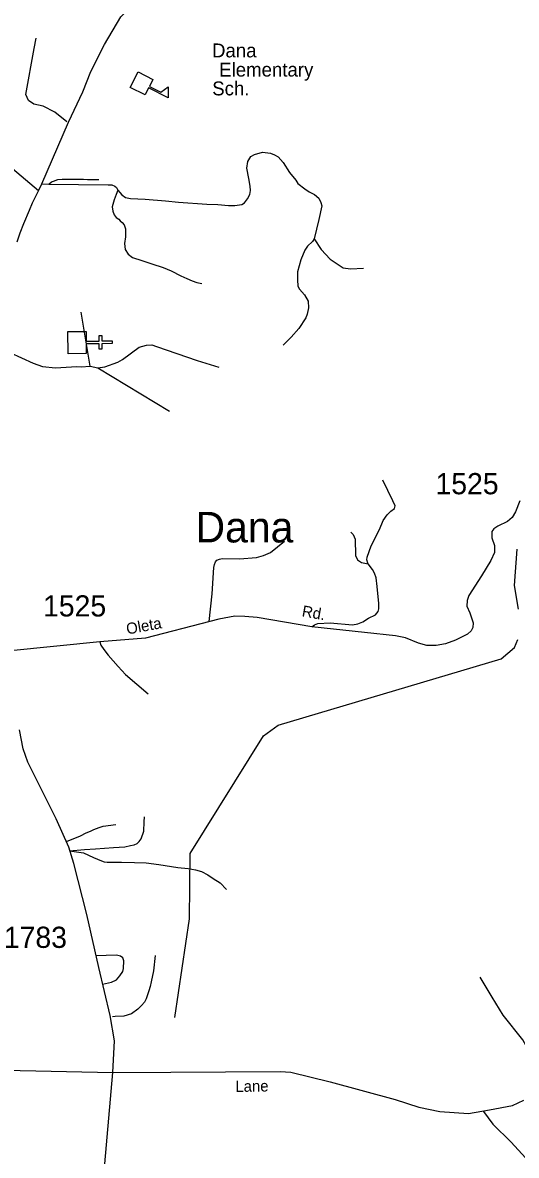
# Model space of a CAD drawing. Extents: x 884530 to 1028605, y 526725 to 653634.
# Drawn here: x 993533 to 996441, y 588944 to 595624 of the extents above; entities that cross this region are included whole.
import ezdxf

# ---------------------------------------------------------------- set-up
doc = ezdxf.new("R2010")
doc.units = 0
for name, color, linetype in [('Exist Civil Demographics City Label', 7, 'Continuous'), ('Exist Cultural Church CELL', 7, 'Continuous'), ('Exist Cultural Educational Facility Elementary CELL', 7, 'Continuous'), ('Exist Cultural Educational Facility High Label', 7, 'Continuous'), ('Exist Hydrographic Creek Single Shore', 7, 'Continuous'), ('Exist Road Non-System Type 51', 7, 'Continuous'), ('Exist Road Secondary Type 51 Attributed', 7, 'Continuous'), ('Exist Road Secondary Type 51 Label', 7, 'Continuous'), ('Exist Road Secondary Type 51 Number Label', 7, 'Continuous')]:
    doc.layers.add(name, color=color, linetype=linetype)

msp = doc.modelspace()

# ---------------------------------------------------------------- linework, layer by layer
at = {"layer": 'Exist Cultural Church CELL'}
msp.add_lwpolyline([(993906.1, 593802.6), (993906.7, 593745.7), (993982.9, 593746.4), (993982.5, 593778.4), (993998.5, 593778.6), (993998.8, 593746.6), (994059, 593747.2), (994059.1, 593731.1), (993999, 593730.6), (993999.3, 593698.6), (993983.3, 593698.4), (993983, 593730.4), (993906.9, 593729.7), (993907.3, 593672), (993800.9, 593671), (993799.6, 593801.6)], close=True, dxfattribs=at)
at = {"layer": 'Exist Cultural Educational Facility Elementary CELL'}
msp.add_lwpolyline([(994212.8, 595333.2), (994300.1, 595288.8), (994279.2, 595247.8), (994346.2, 595213.8), (994389.1, 595244.7), (994389.4, 595181), (994274.9, 595239.2), (994254, 595198.2), (994166.7, 595242.5)], close=True, dxfattribs=at)
at = {"layer": 'Exist Hydrographic Creek Single Shore'}
for points in [[(996454.6, 592164.2), (996430.4, 592305), (996446.4, 592519.3)], [(994429.6, 589756.9), (994515.8, 590339.4), (994520.2, 590723.3), (994952, 591416.9), (995037.7, 591480.8), (996351.4, 591871.2), (996431.3, 591938.3), (996450.7, 591985.1)]]:
    msp.add_lwpolyline(points, dxfattribs=at)
at = {"layer": 'Exist Road Non-System Type 51'}
for p, q in [((993644.7, 594672.9), (993686, 594672.4)), ((993930, 593597.7), (993877.2, 593916.5)), ((993930, 593597.7), (993974.9, 593589.1)), ((993974.9, 593589.1), (994397.3, 593332.6)), ((993427.1, 589446.8), (994064.1, 589433.1))]:
    msp.add_line(p, q, dxfattribs=at)
for points in [[(993792.8, 595039), (993722.2, 595096), (993653.8, 595132.5), (993598.6, 595143.5), (993566.1, 595165.6), (993551, 595200.4), (993599.9, 595471.1), (993612.6, 595532.8)], [(994093, 594635.9), (994117.4, 594608.3), (994139.1, 594593.8), (994168.8, 594587.3), (994254.9, 594583.9), (994374, 594572.8), (994451.6, 594565.5), (994617.5, 594554.3), (994683.4, 594551.1), (994745.8, 594546.4), (994782.7, 594546.4), (994824.5, 594551.2), (994839.1, 594561.4), (994858, 594584.7), (994871.1, 594610), (994874.3, 594633.9), (994872.2, 594660), (994865.1, 594705.6), (994853.7, 594766.5), (994860.2, 594806.1), (994876.9, 594834.9), (994898.8, 594846.6), (994946.7, 594859.7), (994991.9, 594855.3), (995017.4, 594844.6), (995037.5, 594833.6), (995067.8, 594799.2), (995105.7, 594739.6), (995141.3, 594695.3), (995154.8, 594674.9), (995195.3, 594644.1), (995220.8, 594626.7), (995252.8, 594610.8), (995277, 594589.1), (995290.1, 594564), (995295.1, 594542.8), (995276.9, 594464), (995250.7, 594349.4), (995250.6, 594348.9)], [(993686, 594672.4), (993702, 594684.6), (993714.1, 594689.7), (993739.4, 594699.7), (993765, 594701.4), (993794.6, 594701.8), (993830.8, 594701.4), (993863.1, 594701.8), (993891, 594701.4), (993914.2, 594698.9), (993982, 594699.7)], [(993686, 594672.4), (994035.9, 594668.3), (994057.5, 594666.9), (994076.6, 594659.6), (994085.8, 594651), (994093, 594636.6)], [(994093, 594636.6), (994082.6, 594611), (994071.4, 594579.4), (994059.5, 594538.6), (994063.5, 594512.3), (994072, 594489.9), (994083.9, 594474.7), (994098.3, 594465.5), (994107.5, 594456.2), (994119.4, 594445.7), (994129.9, 594431.3), (994139.3, 594407.8), (994139.3, 594361.3), (994132, 594322), (994136.3, 594285.6), (994153.8, 594258), (994179.6, 594239.5), (994233.9, 594221.4), (994294.5, 594201), (994360.4, 594180.8), (994406.9, 594160.5), (994464.8, 594131.8), (994500.1, 594116.1), (994532.2, 594101.9), (994557.9, 594090.7), (994587.3, 594085.2)], [(995250.6, 594349.5), (995240.9, 594333.3), (995210.6, 594304.9), (995195.3, 594283.2), (995171.6, 594225.9), (995151.6, 594155.3), (995151.3, 594107.2), (995154.8, 594069.1), (995164.7, 594051.9), (995193.1, 594018.6), (995214.1, 593981.1), (995217.1, 593942.6), (995209.1, 593905), (995201.7, 593882.9), (995160, 593819.6), (995114.3, 593768.5), (995067.1, 593721.8)], [(995250.6, 594349.5), (995250.7, 594349.4), (995291.4, 594286.1), (995345, 594229), (995420.9, 594179), (995464.6, 594172.6), (995541.1, 594176.8)], [(993974.9, 593589.1), (994016.8, 593594.3), (994093.5, 593621.6), (994120.3, 593637.5), (994219.4, 593709.5), (994262.9, 593722.8), (994293.8, 593723.9), (994320.8, 593714.8), (994561.4, 593631.6), (994688.3, 593592.1)], [(993457.5, 593678.4), (993594.3, 593615.9), (993648.8, 593595.8), (993725.1, 593587.9), (993852.1, 593595.8), (993876.3, 593593.8), (993930, 593597.7)], [(995569.3, 592431.5), (995566.4, 592436.5), (995560.6, 592456.1), (995561.9, 592471.6), (995585.3, 592539.1), (995634.4, 592634.2), (995656.7, 592687.8), (995680.2, 592720.3), (995701.9, 592742.6), (995723.6, 592758.2), (995727.3, 592774.5), (995714.6, 592803.4), (995654.9, 592926.3)], [(994631.2, 592091.8), (994649.7, 592255.1), (994659, 592410.4), (994662.4, 592428.9), (994669.4, 592443.9), (994677.4, 592454.4), (994691.4, 592460.2), (994708.8, 592463.6), (994809.5, 592462.5), (994910.4, 592470.6), (994952, 592482.2), (994992.6, 592499.6), (995076.3, 592565.8)], [(995467, 592618.5), (995480.4, 592605.9), (995492, 592577.3), (995493.1, 592480.5), (995506, 592456.6), (995528.5, 592440.9), (995569.3, 592431.5)], [(995236.8, 592059.8), (995251.7, 592072.4), (995271.2, 592080.5), (995343.6, 592083.9), (995475.6, 592072.4), (995507.8, 592078.2), (995536.5, 592090.8), (995571, 592112.6), (995612.3, 592131), (995627.2, 592150.5), (995631.8, 592166.6), (995631.8, 592198.8), (995621.5, 592298.7), (995614.6, 592350.4), (995606.6, 592378), (995593.9, 592399.8), (995569.3, 592431.5)], [(993986.4, 591971.5), (993993.8, 591952), (994010.9, 591926.9), (994037.2, 591893.7), (994094.4, 591826.2), (994138.9, 591780.5), (994271.5, 591666.1)], [(993790.6, 590795), (993872.7, 590828.3), (993907.3, 590845.1), (993931.9, 590856.3), (993952.7, 590865.6), (993983.9, 590877.1), (994007.6, 590884.2), (994080.6, 590894.7)], [(993808.3, 590739.9), (993896, 590747.4), (993961, 590751.3), (994068.4, 590759.6), (994133.9, 590764), (994168.9, 590771.3), (994188.6, 590774.8), (994206.3, 590782.5), (994219.8, 590794), (994231.3, 590810.6), (994246.9, 590856.3), (994249, 590911.4), (994250, 590940.5)], [(993808.3, 590739.9), (993890.3, 590727.4), (993950.1, 590700), (993997.2, 590680.1), (994011.9, 590675.4), (994030.7, 590673.1), (994115.7, 590672.1), (994191.7, 590671.3), (994259.3, 590668.2), (994334.2, 590659.9), (994446.4, 590642.2), (994508.4, 590635), (994550.9, 590627.5), (994585.7, 590618.4), (994623.5, 590598.8), (994655.3, 590576), (994696.2, 590550.3), (994734, 590512.4)], [(994002.2, 589953.6), (994056.7, 589965.6), (994084.7, 589979.3), (994106, 590002.9), (994122.7, 590027.9), (994126.5, 590044.6), (994128.1, 590090.3), (994122.7, 590108.5), (994109.8, 590117.6), (994085.5, 590123.7), (993964, 590119.6)], [(994313.3, 590121.8), (994304.3, 590032.2), (994290.1, 589966.6), (994283.2, 589938.8), (994276.2, 589913.1), (994260.7, 589867.6), (994250.1, 589847.8), (994233.5, 589828.3), (994210.7, 589805.2), (994173.7, 589778.3), (994129.2, 589763.8), (994077.1, 589761.5), (994061.1, 589760)], [(996559.3, 589333.3), (996554.4, 589405.7), (996540.5, 589480), (996516.7, 589558.3), (996480, 589624.6), (996364.2, 589770.3), (996299.8, 589877.3), (996228.4, 589994.3)], [(996247.2, 589202.6), (996303, 589126.7), (996410.6, 589020.6), (996581, 588835.3), (996727.5, 588682.7), (996808.2, 588591.5), (996881.4, 588507.3), (997060.4, 588271.1), (997080.7, 588247.1), (997106.5, 588234.2), (997143.5, 588224.9), (997176.6, 588237.9), (997217.9, 588259.7)]]:
    msp.add_lwpolyline(points, dxfattribs=at)
at = {"layer": 'Exist Road Secondary Type 51 Attributed'}
for points in [[(993626, 594632.9), (993305, 594901.8), (993161.3, 595066.2), (993079.2, 595194.5), (992909.9, 595446.1), (992771.3, 595677.2), (992581.5, 595892.8), (992417.3, 596041.7), (992197.8, 596312.1), (992064.4, 596486.7), (991751.4, 596753.7), (991033, 597210.6), (990602, 597487.9), (990294.2, 597667.6), (989854, 597844.6)], [(993626, 594632.9), (993645.6, 594672.9), (993802.5, 595037.6), (993886.5, 595216.6), (993933.9, 595337), (994014.8, 595495.6), (994111.8, 595657.5), (994280, 595832.2)], [(993499.5, 594331.3), (993516.9, 594384.2), (993540.1, 594439.1), (993573, 594517.7), (993591.3, 594561.6), (993626, 594632.9)], [(996462.5, 592804), (996437.4, 592738.9), (996416.8, 592705.7), (996389.3, 592682), (996332.2, 592655.4), (996309.4, 592638.2), (996297.9, 592623.3), (996297.9, 592585.6), (996312.8, 592541.1), (996312.8, 592499.8), (996291, 592452.7), (996236.1, 592362.1), (996161.9, 592244.8), (996151.6, 592216.2), (996149.8, 592182.1), (996168.1, 592143.1), (996187.7, 592084.5), (996185.4, 592055.8), (996175, 592037.4), (996153.4, 592018.1), (996083.1, 591982.2), (996023.4, 591960.4), (995969.5, 591951.2), (995913.2, 591951.2), (995864.9, 591963.9), (995789.2, 591994.9), (995729.4, 592008.1), (995546.8, 592027.6), (995236.8, 592059.8), (994915, 592116.7), (994842.1, 592122.4), (994783, 592123.6), (994689.3, 592106.4), (994635, 592092.7), (994257.2, 591993.2), (993986.4, 591971.5), (993460.4, 591920.1)], [(994064.1, 589433.1), (994074.2, 589618.6), (994047.9, 589768.1), (993980.7, 590052.1), (993910.8, 590363.7), (993834.2, 590664.7), (993804.9, 590761.2), (993729.5, 590927.4), (993563.4, 591262.6), (993534.9, 591341.3), (993514.3, 591453.4)], [(993921.1, 587526.6), (993974.7, 588251.4), (994004.6, 588681.7), (994016.5, 588893.9), (994064.1, 589433.1)], [(994064.1, 589433.1), (994405.6, 589433.9), (995050.7, 589439), (995112.6, 589433.9), (995344.9, 589377.1), (995726.8, 589273.8), (995866.1, 589227.3), (995990, 589201.5), (996160.3, 589191.1), (996284.2, 589211.8), (996418.3, 589237.6), (996485.4, 589268.6)]]:
    msp.add_lwpolyline(points, dxfattribs=at)

# ---------------------------------------------------------------- texts
at = {"layer": 'Exist Civil Demographics City Label'}
msp.add_text('Dana', height=180.45, dxfattribs=at).set_placement((994550.9, 592558.5))
at = {"layer": 'Exist Cultural Educational Facility High Label'}
for s, p in [('Dana', (994648.3, 595419.2)), ('Elementary', (994690.6, 595306.1)), ('Sch.', (994649.6, 595195.1))]:
    msp.add_text(s, height=82.02, dxfattribs=at).set_placement(p)
at = {"layer": 'Exist Road Secondary Type 51 Label'}
for s, rotation, p in [('Rd.', 349.99763, (995174.6, 592123.3)), ('Oleta', 10.32846, (994149.2, 592015.3)), ('Lane', 0.94547, (994786.5, 589317.4))]:
    msp.add_text(s, height=65.62, rotation=rotation, dxfattribs=at).set_placement(p)
at = {"layer": 'Exist Road Secondary Type 51 Number Label'}
for s, p in [('1525', (995965.1, 592842.6)), ('1525', (993652.7, 592121.7)), ('1783', (993421.7, 590167.1))]:
    msp.add_text(s, height=125, dxfattribs=at).set_placement(p)

doc.saveas('drawing.dxf')
